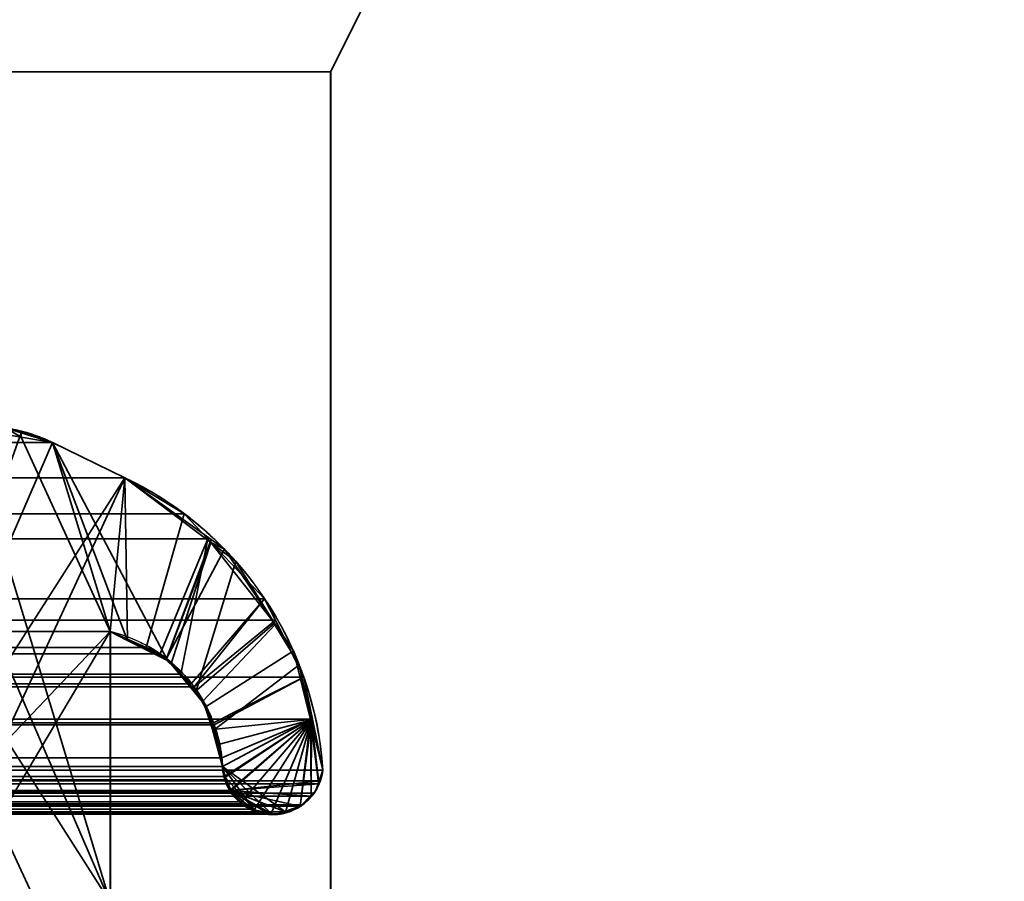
# Model space of a CAD drawing. Header units: millimetres. Extents: x -490 to 6690, y -115 to 152.
# Tile 958 of 1056: x 4961.2 to 4966.9, y 8.31 to 13.3. Entities that reach past the tile are written whole.
import ezdxf

# ---------------------------------------------------------------- set-up
doc = ezdxf.new("R2010")
doc.units = ezdxf.units.MM
doc.layers.add('152', color=253, linetype='Continuous')

# ---------------------------------------------------------------- blocks, each defined once
blk = doc.blocks.new('UG_SURFACE_004')
at = {"layer": '152', "color": 252, "linetype": 'Continuous', "lineweight": 35}
for points in [[(5144.0001, -6.2, 2202.5001), (5144.0001, 133.2, 2202.5001), (3855.9999, 133.2, 2202.5001), (3855.9999, -6.2, 2202.5001)], [(4006, -6.2, 2052.5), (4006, 133.2, 2052.5), (4994, 133.2, 2052.5), (4994, -6.2, 2052.5)]]:
    blk.add_3dface(points, dxfattribs=at)
blk = doc.blocks.new('UG_SURFACE_277')
at = {"layer": '152', "color": 254, "linetype": 'Continuous', "lineweight": 35}
for points in [[(4979.25, -10, 2032.7499), (4979.25, 136.75, 2032.7499), (4020.75, 136.75, 2032.7499), (4020.75, -10, 2032.7499)], [(4962.9998, 13, 2016.5), (4959.0001, 13, 2012.5), (4955.2498, 131.75, 2008.75), (4967, 21, 2020.4999)], [(4971.4999, 21, 2025.0001), (4971.4999, -8, 2025.0001), (4028.5001, -8, 2025.0001), (4028.5001, 21, 2025.0001)], [(4967, 5, 2020.4999), (4967, 21, 2020.4999), (4033, 21, 2020.4999), (4033, 5, 2020.4999)], [(4967, 21, 2020.4999), (4967, 5, 2020.4999), (4962.9998, 5, 2016.5), (4962.9998, 13, 2016.5)], [(4962.9998, 13, 2016.5), (4962.9998, 5, 2016.5), (4037.0002, 5, 2016.5), (4037.0002, 13, 2016.5)], [(4962.9998, 13, 2016.5), (4037.0002, 13, 2016.5), (4040.9999, 13, 2012.5), (4959.0001, 13, 2012.5)]]:
    blk.add_3dface(points, dxfattribs=at)
blk = doc.blocks.new('UG_SURFACE_280')
at = {"layer": '152', "color": 254, "linetype": 'Continuous', "lineweight": 35}
for points in [[(4955.2979, 132.0496, 2008.7976), (4955.2498, 131.75, 2008.75), (4955.2498, 5, 2008.75), (4967, 106, 2020.4999)], [(4955.2498, 131.75, -7.5), (4967, 21, -7.5), (4962.9998, 13, -7.5), (4959.0001, 13, -7.5)], [(4959.0001, 13, 2012.5), (4967, 106, 2020.4999), (4955.2498, 5, 2008.75)], [(4967, 106, 2020.4999), (4959.0001, 13, 2012.5), (4962.9998, 13, 2016.5), (4967, 21, 2020.4999)], [(4967, 21, -7.5), (4967, 5, -7.5), (4962.9998, 5, -7.5), (4962.9998, 13, -7.5)], [(4962.9998, 13, 2016.5), (4962.9998, 5, 2016.5), (4967, 5, 2020.4999), (4967, 21, 2020.4999)], [(4962.9998, 13, 2016.5), (4959.0001, 13, 2012.5), (4959.0001, 13, -7.5), (4962.9998, 13, -7.5)], [(4962.9998, 13, -7.5), (4962.9998, 5, -7.5), (4962.9998, 5, 2016.5), (4962.9998, 13, 2016.5)]]:
    blk.add_3dface(points, dxfattribs=at)
blk = doc.blocks.new('UG_SURFACE_303')
at = {"layer": '152', "color": 14, "linetype": 'Continuous', "lineweight": 35}
for points in [[(4971.3001, -10, 2024.8001), (4971.3001, 19, 2024.8001), (4028.6999, 19, 2024.8001), (4028.6999, -10, 2024.8001)], [(4967.2499, 16.25, 2020.75), (4967.2499, -22, 2020.75), (4032.7501, -22, 2020.75), (4032.7501, 16.25, 2020.75)]]:
    blk.add_3dface(points, dxfattribs=at)
blk = doc.blocks.new('UG_SURFACE_304')
at = {"layer": '152', "color": 7, "linetype": 'Continuous', "lineweight": 35}
for points in [[(4032.7501, 16, 2020.75), (4032.7501, -22, 2020.75), (4967.2499, -22, 2020.75), (4967.2499, 16, 2020.75)], [(4967, 16, 2020.4999), (4967, -22, 2020.4999), (4033, -22, 2020.4999), (4033, 16, 2020.4999)]]:
    blk.add_3dface(points, dxfattribs=at)
blk = doc.blocks.new('UG_SURFACE_310')
at = {"layer": '152', "color": 253, "linetype": 'Continuous', "lineweight": 35}
for points in [[(4038.6119, 10.853, 2014.888), (4961.3881, 10.853, 2014.888), (4961.1888, 10.9236, 2014.6887)], [(4960.2351, 8.1895, 2013.7351), (4961.1201, 10.9237, 2014.6201), (4961.1888, 10.9236, 2014.6887), (4961.3881, 10.853, 2014.888)], [(4038.6119, 10.853, 2014.888), (4038.1927, 10.6485, 2015.3072), (4961.8073, 10.6485, 2015.3072), (4961.3881, 10.853, 2014.888)], [(4961.3881, 10.853, 2014.888), (4961.8073, 10.6485, 2015.3072), (4960.2351, 8.1895, 2013.7351)], [(4962.1515, 10.44, 2015.6517), (4961.8073, 10.6485, 2015.3072), (4038.1927, 10.6485, 2015.3072), (4037.8485, 10.44, 2015.6517)], [(4960.2351, 7.26, 2013.7351), (4961.8073, 10.6485, 2015.3072), (4961.7229, 9.7575, 2015.223)], [(4961.8073, 10.6485, 2015.3072), (4960.2351, 7.26, 2013.7351), (4960.2351, 8.1895, 2013.7351)], [(4961.9317, 9.6647, 2015.4314), (4961.7229, 9.7575, 2015.223), (4961.8073, 10.6485, 2015.3072), (4962.1515, 10.44, 2015.6517)], [(4037.7111, 10.2949, 2015.789), (4962.2889, 10.2949, 2015.789), (4962.1515, 10.44, 2015.6517)], [(4037.8485, 10.44, 2015.6517), (4037.7111, 10.2949, 2015.789), (4962.1515, 10.44, 2015.6517)], [(4962.1515, 10.44, 2015.6517), (4962.2889, 10.2949, 2015.789), (4962.0109, 9.6295, 2015.5108), (4961.9317, 9.6647, 2015.4314)], [(4962.6174, 9.9482, 2016.1176), (4962.2889, 10.2949, 2015.789), (4037.7111, 10.2949, 2015.789), (4037.3826, 9.9482, 2016.1176)], [(4962.1315, 9.512, 2015.6317), (4962.0109, 9.6295, 2015.5108), (4962.2889, 10.2949, 2015.789)], [(4962.1911, 9.4542, 2015.6913), (4962.1315, 9.512, 2015.6317), (4962.2889, 10.2949, 2015.789), (4962.6174, 9.9482, 2016.1176)], [(4037.3826, 9.9482, 2016.1176), (4037.3206, 9.8245, 2016.1793), (4962.6794, 9.8245, 2016.1793)], [(4037.3826, 9.9482, 2016.1176), (4962.6794, 9.8245, 2016.1793), (4962.6174, 9.9482, 2016.1176)], [(4962.6174, 9.9482, 2016.1176), (4962.2092, 9.4368, 2015.7092), (4962.1911, 9.4542, 2015.6913)], [(4962.2092, 9.4368, 2015.7092), (4962.6174, 9.9482, 2016.1176), (4962.6794, 9.8245, 2016.1793)], [(4962.8448, 9.4937, 2016.3448), (4962.6794, 9.8245, 2016.1793), (4037.3206, 9.8245, 2016.1793), (4037.1552, 9.4937, 2016.3448)], [(4962.6794, 9.8245, 2016.1793), (4962.8448, 9.4937, 2016.3448), (4962.3208, 9.2299, 2015.821), (4962.2092, 9.4368, 2015.7092)], [(4038.2771, 9.7575, 2015.223), (4961.7229, 9.7575, 2015.223), (4961.9317, 9.6647, 2015.4314), (4038.0683, 9.6647, 2015.4314)], [(4038.2771, 9.7575, 2015.223), (4038.2771, 8.1895, 2015.223), (4961.7229, 8.1895, 2015.223), (4961.7229, 9.7575, 2015.223)], [(4960.2351, 7.26, 2013.7351), (4961.7229, 9.7575, 2015.223), (4961.7229, 8.1895, 2015.223)], [(4037.9891, 9.6295, 2015.5108), (4038.0683, 9.6647, 2015.4314), (4961.9317, 9.6647, 2015.4314), (4962.0109, 9.6295, 2015.5108)], [(4962.0109, 9.6295, 2015.5108), (4037.8685, 9.512, 2015.6317), (4037.9891, 9.6295, 2015.5108)], [(4962.0109, 9.6295, 2015.5108), (4962.1315, 9.512, 2015.6317), (4037.8685, 9.512, 2015.6317)], [(4037.1056, 9.2512, 2016.3944), (4962.8944, 9.2512, 2016.3944), (4962.8448, 9.4937, 2016.3448)], [(4037.1552, 9.4937, 2016.3448), (4037.1056, 9.2512, 2016.3944), (4962.8448, 9.4937, 2016.3448)], [(4037.8685, 9.512, 2015.6317), (4962.1315, 9.512, 2015.6317), (4962.1911, 9.4542, 2015.6913), (4037.8089, 9.4542, 2015.6913)], [(4962.3241, 9.217, 2015.8241), (4962.3208, 9.2299, 2015.821), (4962.8448, 9.4937, 2016.3448)], [(4962.8448, 9.4937, 2016.3448), (4962.8944, 9.2512, 2016.3944), (4962.369, 9.0261, 2015.8691), (4962.3241, 9.217, 2015.8241)], [(4037.6759, 9.217, 2015.8241), (4962.2092, 9.4368, 2015.7092), (4962.3208, 9.2299, 2015.821)], [(4962.2092, 9.4368, 2015.7092), (4037.6759, 9.217, 2015.8241), (4037.6792, 9.2299, 2015.821)], [(4037.6792, 9.2299, 2015.821), (4037.7908, 9.4368, 2015.7092), (4962.2092, 9.4368, 2015.7092)], [(4037.7908, 9.4368, 2015.7092), (4037.8089, 9.4542, 2015.6913), (4962.1911, 9.4542, 2015.6913), (4962.2092, 9.4368, 2015.7092)], [(4037.0455, 8.9555, 2016.4545), (4962.9545, 8.9555, 2016.4545), (4962.8944, 9.2512, 2016.3944), (4037.1056, 9.2512, 2016.3944)], [(4962.3837, 8.9176, 2015.8837), (4962.3733, 8.9755, 2015.8732), (4962.369, 9.0261, 2015.8691), (4962.8944, 9.2512, 2016.3944)], [(4962.8944, 9.2512, 2016.3944), (4962.4162, 8.8372, 2015.9163), (4962.3876, 8.8981, 2015.8873), (4962.3837, 8.9176, 2015.8837)], [(4962.4162, 8.8372, 2015.9163), (4962.8944, 9.2512, 2016.3944), (4962.9545, 8.9555, 2016.4545), (4962.9402, 8.8931, 2016.4402)], [(4037.631, 9.0263, 2015.8691), (4037.6759, 9.217, 2015.8241), (4962.3241, 9.217, 2015.8241), (4962.369, 9.0261, 2015.8691)], [(4962.3208, 9.2299, 2015.821), (4962.3241, 9.217, 2015.8241), (4037.6759, 9.217, 2015.8241)], [(4962.3733, 8.9755, 2015.8732), (4037.6267, 8.9755, 2015.8732), (4037.631, 9.0263, 2015.8691)], [(4962.369, 9.0261, 2015.8691), (4962.3733, 8.9755, 2015.8732), (4037.631, 9.0263, 2015.8691)], [(4962.3733, 8.9755, 2015.8732), (4962.3837, 8.9176, 2015.8837), (4037.6163, 8.9176, 2015.8837), (4037.6267, 8.9755, 2015.8732)], [(4962.9545, 8.9555, 2016.4545), (4037.0455, 8.9555, 2016.4545), (4037.0598, 8.8931, 2016.4402)], [(4962.9402, 8.8931, 2016.4402), (4962.9545, 8.9555, 2016.4545), (4037.0598, 8.8931, 2016.4402)], [(4037.6124, 8.8981, 2015.8873), (4962.3837, 8.9176, 2015.8837), (4962.3876, 8.8981, 2015.8873)], [(4037.6124, 8.8981, 2015.8873), (4037.6163, 8.9176, 2015.8837), (4962.3837, 8.9176, 2015.8837)], [(4037.0598, 8.8931, 2016.4402), (4037.0688, 8.8752, 2016.4311), (4962.9312, 8.8752, 2016.4311), (4962.9402, 8.8931, 2016.4402)], [(4962.9312, 8.8752, 2016.4311), (4037.0688, 8.8752, 2016.4311), (4037.0965, 8.8214, 2016.4034)], [(4962.9035, 8.8214, 2016.4034), (4962.9312, 8.8752, 2016.4311), (4037.0965, 8.8214, 2016.4034)], [(4962.3876, 8.8981, 2015.8873), (4037.5838, 8.8372, 2015.9163), (4037.6124, 8.8981, 2015.8873)], [(4962.3876, 8.8981, 2015.8873), (4962.4162, 8.8372, 2015.9163), (4037.5838, 8.8372, 2015.9163)], [(4962.9402, 8.8931, 2016.4402), (4962.9312, 8.8752, 2016.4311), (4962.4162, 8.8372, 2015.9163)], [(4962.4162, 8.8372, 2015.9163), (4962.9312, 8.8752, 2016.4311), (4962.9035, 8.8214, 2016.4034), (4962.8863, 8.8038, 2016.3863)], [(4037.0965, 8.8214, 2016.4034), (4037.1137, 8.8038, 2016.3863), (4962.8863, 8.8038, 2016.3863), (4962.9035, 8.8214, 2016.4034)], [(4962.8386, 8.755, 2016.3386), (4037.1137, 8.8038, 2016.3863), (4037.1614, 8.755, 2016.3386)], [(4962.8386, 8.755, 2016.3386), (4962.8863, 8.8038, 2016.3863), (4037.1137, 8.8038, 2016.3863)], [(4962.4186, 8.8321, 2015.9187), (4037.5257, 8.7708, 2015.974), (4037.5814, 8.8321, 2015.9187)], [(4962.4186, 8.8321, 2015.9187), (4962.4743, 8.7708, 2015.974), (4037.5257, 8.7708, 2015.974)], [(4037.5814, 8.8321, 2015.9187), (4962.4162, 8.8372, 2015.9163), (4962.4186, 8.8321, 2015.9187)], [(4037.5814, 8.8321, 2015.9187), (4037.5838, 8.8372, 2015.9163), (4962.4162, 8.8372, 2015.9163)], [(4962.4162, 8.8372, 2015.9163), (4962.6369, 8.7044, 2016.1369), (4962.5907, 8.707, 2016.0904), (4962.5468, 8.7289, 2016.0468)], [(4962.4162, 8.8372, 2015.9163), (4962.6555, 8.7034, 2016.1555), (4962.6369, 8.7044, 2016.1369)], [(4962.4162, 8.8372, 2015.9163), (4962.738, 8.7133, 2016.238), (4962.707, 8.7005, 2016.207), (4962.6555, 8.7034, 2016.1555)], [(4962.4162, 8.8372, 2015.9163), (4962.8863, 8.8038, 2016.3863), (4962.8386, 8.755, 2016.3386), (4962.8191, 8.747, 2016.3193)], [(4962.8191, 8.747, 2016.3193), (4962.738, 8.7133, 2016.238), (4962.4162, 8.8372, 2015.9163)], [(4962.4743, 8.7708, 2015.974), (4962.4186, 8.8321, 2015.9187), (4962.4162, 8.8372, 2015.9163), (4962.5468, 8.7289, 2016.0468)], [(4037.1614, 8.755, 2016.3386), (4037.1809, 8.747, 2016.3193), (4962.8191, 8.747, 2016.3193), (4962.8386, 8.755, 2016.3386)], [(4037.262, 8.7133, 2016.238), (4962.738, 8.7133, 2016.238), (4962.8191, 8.747, 2016.3193), (4037.1809, 8.747, 2016.3193)], [(4962.4834, 8.7605, 2015.9833), (4037.4532, 8.7289, 2016.0468), (4037.5166, 8.7605, 2015.9833)], [(4962.4834, 8.7605, 2015.9833), (4962.5468, 8.7289, 2016.0468), (4037.4532, 8.7289, 2016.0468)], [(4037.5166, 8.7605, 2015.9833), (4962.4743, 8.7708, 2015.974), (4962.4834, 8.7605, 2015.9833)], [(4037.5166, 8.7605, 2015.9833), (4037.5257, 8.7708, 2015.974), (4962.4743, 8.7708, 2015.974)], [(4962.5468, 8.7289, 2016.0468), (4962.4834, 8.7605, 2015.9833), (4962.4743, 8.7708, 2015.974)], [(4962.707, 8.7005, 2016.207), (4037.262, 8.7133, 2016.238), (4037.293, 8.7005, 2016.207)], [(4962.707, 8.7005, 2016.207), (4962.738, 8.7133, 2016.238), (4037.262, 8.7133, 2016.238)], [(4037.293, 8.7005, 2016.207), (4037.3445, 8.7034, 2016.1555), (4962.6555, 8.7034, 2016.1555), (4962.707, 8.7005, 2016.207)], [(4037.3631, 8.7044, 2016.1369), (4962.6369, 8.7044, 2016.1369), (4962.6555, 8.7034, 2016.1555), (4037.3445, 8.7034, 2016.1555)], [(4962.5907, 8.707, 2016.0904), (4037.3631, 8.7044, 2016.1369), (4037.4093, 8.707, 2016.0904)], [(4962.5907, 8.707, 2016.0904), (4962.6369, 8.7044, 2016.1369), (4037.3631, 8.7044, 2016.1369)], [(4037.4093, 8.707, 2016.0904), (4962.5468, 8.7289, 2016.0468), (4962.5907, 8.707, 2016.0904)], [(4037.4093, 8.707, 2016.0904), (4037.4532, 8.7289, 2016.0468), (4962.5468, 8.7289, 2016.0468)]]:
    blk.add_3dface(points, dxfattribs=at)
blk = doc.blocks.new('UG_SURFACE_311')
at = {"layer": '152', "color": 253, "linetype": 'Continuous', "lineweight": 35}
for points in [[(4961.1197, 10.9368, -7.5), (4961.2069, 10.9096, -7.5), (4960.2351, 8.1895, -7.5)], [(4961.2069, 10.9096, -7.5), (4961.3881, 10.853, -7.5), (4961.7229, 9.7575, -7.5), (4960.2351, 8.1895, -7.5)], [(4961.7229, 8.1895, 2015.223), (4960.8879, 10.9407, 2014.3881), (4960.8798, 10.9421, 2014.38), (4960.5708, 10.853, 2014.0705)], [(4960.8879, 10.9407, 2014.3881), (4961.2069, 10.8848, 2014.7069), (4961.1197, 10.9368, -7.5)], [(4961.7229, 8.1895, 2015.223), (4961.7229, 9.7575, 2015.223), (4961.2069, 10.8848, 2014.7069), (4960.8879, 10.9407, 2014.3881)], [(4961.2069, 10.8848, 2014.7069), (4961.2069, 10.9096, -7.5), (4961.1197, 10.9368, -7.5)], [(4961.3881, 10.853, -7.5), (4961.2069, 10.9096, -7.5), (4961.2069, 10.8848, 2014.7069)], [(4960.5708, 10.853, 2014.0705), (4960.1517, 10.6485, 2013.6516), (4961.7229, 8.1895, 2015.223)], [(4961.2069, 10.8848, 2014.7069), (4961.3881, 10.853, 2014.888), (4961.3881, 10.853, -7.5)], [(4961.3881, 10.853, 2014.888), (4961.2069, 10.8848, 2014.7069), (4961.7229, 9.7575, 2015.223)], [(4961.3881, 10.853, 2014.888), (4961.8073, 10.6485, 2015.3072), (4961.8073, 10.6485, -7.5), (4961.3881, 10.853, -7.5)], [(4961.3881, 10.853, -7.5), (4962.0481, 9.6019, -7.5), (4961.8206, 9.7107, -7.5)], [(4962.0481, 9.6019, -7.5), (4961.3881, 10.853, -7.5), (4961.8073, 10.6485, -7.5), (4962.3075, 10.2904, -7.5)], [(4961.8206, 9.7107, -7.5), (4961.7229, 9.7575, -7.5), (4961.3881, 10.853, -7.5)], [(4961.7229, 9.7575, 2015.223), (4961.823, 9.7069, 2015.3232), (4961.8073, 10.6485, 2015.3072), (4961.3881, 10.853, 2014.888)], [(4961.7229, 7.26, 2015.223), (4960.1517, 10.6485, 2013.6516), (4960.2351, 9.7575, 2013.7351)], [(4960.1517, 10.6485, 2013.6516), (4961.7229, 7.26, 2015.223), (4961.7229, 8.1895, 2015.223)], [(4962.3075, 10.2904, -7.5), (4961.8073, 10.6485, -7.5), (4961.8073, 10.6485, 2015.3072)], [(4961.8073, 10.6485, 2015.3072), (4962.3051, 10.2738, 2015.805), (4962.3075, 10.2904, -7.5)], [(4961.823, 9.7069, 2015.3232), (4962.0461, 9.5941, 2015.5461), (4962.3051, 10.2738, 2015.805), (4961.8073, 10.6485, 2015.3072)], [(4962.0461, 9.5941, 2015.5461), (4962.0771, 9.5783, 2015.5773), (4962.3051, 10.2738, 2015.805)], [(4962.3075, 10.2904, -7.5), (4962.3852, 10.2346, -7.5), (4962.0485, 9.6016, -7.5), (4962.0481, 9.6019, -7.5)], [(4962.4505, 10.1642, 2015.9507), (4962.3051, 10.2738, 2015.805), (4962.0771, 9.5783, 2015.5773), (4962.2178, 9.4093, 2015.7177)], [(4962.3852, 10.2346, -7.5), (4962.3075, 10.2904, -7.5), (4962.3051, 10.2738, 2015.805)], [(4962.6751, 9.8068, -7.5), (4962.3852, 10.2346, -7.5), (4962.3051, 10.2738, 2015.805)], [(4962.3051, 10.2738, 2015.805), (4962.4505, 10.1642, 2015.9507), (4962.6751, 9.8068, -7.5)], [(4962.2102, 9.4072, -7.5), (4962.0485, 9.6016, -7.5), (4962.3852, 10.2346, -7.5), (4962.6751, 9.8068, -7.5)], [(4962.2178, 9.4093, 2015.7177), (4962.2617, 9.3564, 2015.7616), (4962.676, 9.7965, 2016.1762), (4962.4505, 10.1642, 2015.9507)], [(4962.4505, 10.1642, 2015.9507), (4962.676, 9.7965, 2016.1762), (4962.6751, 9.8068, -7.5)], [(4960.2351, 7.26, -7.5), (4961.7229, 9.7575, -7.5), (4961.7229, 8.1895, -7.5)], [(4961.7229, 9.7575, -7.5), (4960.2351, 7.26, -7.5), (4960.2351, 8.1895, -7.5)], [(4961.7229, 7.26, 2015.223), (4960.2351, 9.7575, 2013.7351), (4960.2351, 8.1895, 2013.7351)], [(4961.7229, 9.7575, 2015.223), (4961.7229, 8.1895, 2015.223), (4961.7229, 8.1895, -7.5), (4961.7229, 9.7575, -7.5)], [(4961.8206, 9.7107, -7.5), (4961.823, 9.7069, 2015.3232), (4961.7229, 9.7575, 2015.223)], [(4961.7229, 9.7575, 2015.223), (4961.7229, 9.7575, -7.5), (4961.8206, 9.7107, -7.5)], [(4962.6751, 9.8068, -7.5), (4962.7843, 9.6459, -7.5), (4962.2793, 9.324, -7.5), (4962.2102, 9.4072, -7.5)], [(4962.8181, 9.5648, 2016.3183), (4962.676, 9.7965, 2016.1762), (4962.2617, 9.3564, 2015.7616), (4962.3251, 9.1894, 2015.825)], [(4962.7843, 9.6459, -7.5), (4962.6751, 9.8068, -7.5), (4962.676, 9.7965, 2016.1762)], [(4962.676, 9.7965, 2016.1762), (4962.8181, 9.5648, 2016.3183), (4962.7843, 9.6459, -7.5)], [(4961.823, 9.7069, 2015.3232), (4961.8206, 9.7107, -7.5), (4962.0481, 9.6019, -7.5)], [(4962.0481, 9.6019, -7.5), (4962.0461, 9.5941, 2015.5461), (4961.823, 9.7069, 2015.3232)], [(4962.3151, 9.1906, -7.5), (4962.2793, 9.324, -7.5), (4962.7843, 9.6459, -7.5), (4962.8825, 9.2485, -7.5)], [(4962.8825, 9.2485, -7.5), (4962.7843, 9.6459, -7.5), (4962.8181, 9.5648, 2016.3183)], [(4962.0461, 9.5941, 2015.5461), (4962.0481, 9.6019, -7.5), (4962.0485, 9.6016, -7.5)], [(4962.0485, 9.6016, -7.5), (4962.0771, 9.5783, 2015.5773), (4962.0461, 9.5941, 2015.5461)], [(4962.0485, 9.6016, -7.5), (4962.2178, 9.4093, 2015.7177), (4962.0771, 9.5783, 2015.5773)], [(4962.0485, 9.6016, -7.5), (4962.2102, 9.4072, -7.5), (4962.2178, 9.4093, 2015.7177)], [(4962.3251, 9.1894, 2015.825), (4962.3566, 9.1064, 2015.8565), (4962.8897, 9.2458, 2016.3896), (4962.8181, 9.5648, 2016.3183)], [(4962.8181, 9.5648, 2016.3183), (4962.8897, 9.2458, 2016.3896), (4962.8825, 9.2485, -7.5)], [(4962.2617, 9.3564, 2015.7616), (4962.2178, 9.4093, 2015.7177), (4962.2102, 9.4072, -7.5), (4962.2793, 9.324, -7.5)], [(4962.3151, 9.1906, -7.5), (4962.3251, 9.1894, 2015.825), (4962.2617, 9.3564, 2015.7616)], [(4962.2617, 9.3564, 2015.7616), (4962.2793, 9.324, -7.5), (4962.3151, 9.1906, -7.5)], [(4962.8825, 9.2485, -7.5), (4962.3733, 8.9755, -7.5), (4962.3151, 9.1906, -7.5)], [(4962.8897, 9.2458, 2016.3896), (4962.3566, 9.1064, 2015.8565), (4962.3733, 8.9755, 2015.8732), (4962.3866, 8.9116, 2015.8863)], [(4962.3733, 8.9755, -7.5), (4962.8825, 9.2485, -7.5), (4962.8234, 8.7462, -7.5), (4962.7404, 8.712, -7.5)], [(4962.8897, 9.2458, 2016.3896), (4962.3866, 8.9116, 2015.8863), (4962.3919, 8.8857, 2015.8918), (4962.4219, 8.8343, 2015.9216)], [(4962.4219, 8.8343, 2015.9216), (4962.44, 8.8031, 2015.94), (4962.481, 8.7699, 2015.981), (4962.8897, 9.2458, 2016.3896)], [(4962.8897, 9.2458, 2016.3896), (4962.481, 8.7699, 2015.981), (4962.5297, 8.7305, 2016.0298), (4962.5568, 8.7248, 2016.057)], [(4962.8897, 9.2458, 2016.3896), (4962.5568, 8.7248, 2016.057), (4962.6551, 8.7041, 2016.1552)], [(4962.6551, 8.7041, 2016.1552), (4962.6842, 8.6981, 2016.1841), (4962.7404, 8.717, 2016.2406), (4962.8897, 9.2458, 2016.3896)], [(4962.7404, 8.717, 2016.2406), (4962.8239, 8.7448, 2016.324), (4962.8897, 9.2458, 2016.3896)], [(4962.8863, 8.8087, -7.5), (4962.8305, 8.7491, -7.5), (4962.8234, 8.7462, -7.5), (4962.8825, 9.2485, -7.5)], [(4962.8897, 9.2458, 2016.3896), (4962.8239, 8.7448, 2016.324), (4962.8239, 8.7448, 2016.324), (4962.8878, 8.8106, 2016.3877)], [(4962.9545, 8.9555, -7.5), (4962.8825, 9.2485, -7.5), (4962.8897, 9.2458, 2016.3896)], [(4962.8825, 9.2485, -7.5), (4962.9297, 8.8821, -7.5), (4962.9149, 8.8389, -7.5), (4962.8863, 8.8087, -7.5)], [(4962.8825, 9.2485, -7.5), (4962.9545, 8.9555, -7.5), (4962.9297, 8.8821, -7.5)], [(4962.8878, 8.8106, 2016.3877), (4962.9145, 8.838, 2016.4142), (4962.9321, 8.8826, 2016.4323), (4962.8897, 9.2458, 2016.3896)], [(4962.8897, 9.2458, 2016.3896), (4962.9545, 8.9555, 2016.4545), (4962.9545, 8.9555, -7.5)], [(4962.9321, 8.8826, 2016.4323), (4962.9493, 8.9241, 2016.4492), (4962.9545, 8.9555, 2016.4545), (4962.8897, 9.2458, 2016.3896)], [(4962.3251, 9.1894, 2015.825), (4962.3151, 9.1906, -7.5), (4962.3733, 8.9755, -7.5)], [(4962.3733, 8.9755, -7.5), (4962.3566, 9.1064, 2015.8565), (4962.3251, 9.1894, 2015.825)], [(4962.3733, 8.9755, -7.5), (4962.3733, 8.9755, 2015.8732), (4962.3566, 9.1064, 2015.8565)], [(4962.3899, 8.9121, -7.5), (4962.3866, 8.9116, 2015.8863), (4962.3733, 8.9755, 2015.8732)], [(4962.3733, 8.9755, 2015.8732), (4962.3733, 8.9755, -7.5), (4962.3899, 8.9121, -7.5)], [(4962.3733, 8.9755, -7.5), (4962.7404, 8.712, -7.5), (4962.7166, 8.7021, -7.5), (4962.6551, 8.7042, -7.5)], [(4962.6551, 8.7042, -7.5), (4962.5931, 8.7063, -7.5), (4962.5587, 8.7234, -7.5), (4962.3733, 8.9755, -7.5)], [(4962.3899, 8.9121, -7.5), (4962.3733, 8.9755, -7.5), (4962.5587, 8.7234, -7.5)], [(4962.3919, 8.8857, 2015.8918), (4962.3866, 8.9116, 2015.8863), (4962.3899, 8.9121, -7.5)], [(4962.3919, 8.8857, 2015.8918), (4962.3899, 8.9121, -7.5), (4962.4047, 8.8564, -7.5)], [(4962.4796, 8.765, -7.5), (4962.4228, 8.8344, -7.5), (4962.3899, 8.9121, -7.5), (4962.5587, 8.7234, -7.5)], [(4962.4228, 8.8344, -7.5), (4962.4047, 8.8564, -7.5), (4962.3899, 8.9121, -7.5)], [(4962.9321, 8.8826, 2016.4323), (4962.9297, 8.8821, -7.5), (4962.9545, 8.9555, -7.5)], [(4962.9545, 8.9555, -7.5), (4962.9493, 8.9241, 2016.4492), (4962.9321, 8.8826, 2016.4323)], [(4962.9545, 8.9555, -7.5), (4962.9545, 8.9555, 2016.4545), (4962.9493, 8.9241, 2016.4492)], [(4962.4047, 8.8564, -7.5), (4962.4219, 8.8343, 2015.9216), (4962.3919, 8.8857, 2015.8918)], [(4962.4047, 8.8564, -7.5), (4962.4228, 8.8344, -7.5), (4962.4219, 8.8343, 2015.9216)], [(4962.9297, 8.8821, -7.5), (4962.9321, 8.8826, 2016.4323), (4962.9145, 8.838, 2016.4142)], [(4962.9145, 8.838, 2016.4142), (4962.9149, 8.8389, -7.5), (4962.9297, 8.8821, -7.5)], [(4962.44, 8.8031, 2015.94), (4962.4219, 8.8343, 2015.9216), (4962.4228, 8.8344, -7.5)], [(4962.44, 8.8031, 2015.94), (4962.4228, 8.8344, -7.5), (4962.4796, 8.765, -7.5)], [(4962.4796, 8.765, -7.5), (4962.481, 8.7699, 2015.981), (4962.44, 8.8031, 2015.94)], [(4962.8863, 8.8087, -7.5), (4962.8878, 8.8106, 2016.3877), (4962.8239, 8.7448, 2016.324)], [(4962.8239, 8.7448, 2016.324), (4962.8305, 8.7491, -7.5), (4962.8863, 8.8087, -7.5)], [(4962.8878, 8.8106, 2016.3877), (4962.8863, 8.8087, -7.5), (4962.9149, 8.8389, -7.5)], [(4962.9149, 8.8389, -7.5), (4962.9145, 8.838, 2016.4142), (4962.8878, 8.8106, 2016.3877)], [(4962.5297, 8.7305, 2016.0298), (4962.481, 8.7699, 2015.981), (4962.4796, 8.765, -7.5)], [(4962.5297, 8.7305, 2016.0298), (4962.4796, 8.765, -7.5), (4962.4829, 8.761, -7.5)], [(4962.5587, 8.7234, -7.5), (4962.4829, 8.761, -7.5), (4962.4796, 8.765, -7.5)], [(4962.4829, 8.761, -7.5), (4962.5568, 8.7248, 2016.057), (4962.5297, 8.7305, 2016.0298)], [(4962.4829, 8.761, -7.5), (4962.5587, 8.7234, -7.5), (4962.5568, 8.7248, 2016.057)], [(4962.8234, 8.7462, -7.5), (4962.8239, 8.7448, 2016.324), (4962.7404, 8.717, 2016.2406)], [(4962.7404, 8.717, 2016.2406), (4962.7404, 8.712, -7.5), (4962.8234, 8.7462, -7.5)], [(4962.8239, 8.7448, 2016.324), (4962.8239, 8.7448, 2016.324), (4962.8234, 8.7462, -7.5), (4962.8305, 8.7491, -7.5)], [(4962.6551, 8.7042, -7.5), (4962.6551, 8.7041, 2016.1552), (4962.5568, 8.7248, 2016.057)], [(4962.5568, 8.7248, 2016.057), (4962.5587, 8.7234, -7.5), (4962.5931, 8.7063, -7.5)], [(4962.5568, 8.7248, 2016.057), (4962.5931, 8.7063, -7.5), (4962.6551, 8.7042, -7.5)], [(4962.6551, 8.7041, 2016.1552), (4962.6551, 8.7042, -7.5), (4962.7166, 8.7021, -7.5)], [(4962.7166, 8.7021, -7.5), (4962.6842, 8.6981, 2016.1841), (4962.6551, 8.7041, 2016.1552)], [(4962.7166, 8.7021, -7.5), (4962.7404, 8.717, 2016.2406), (4962.6842, 8.6981, 2016.1841)], [(4962.7166, 8.7021, -7.5), (4962.7404, 8.712, -7.5), (4962.7404, 8.717, 2016.2406)]]:
    blk.add_3dface(points, dxfattribs=at)

msp = doc.modelspace()

# ---------------------------------------------------------------- linework, layer by layer
at = {"layer": '152', "linetype": 'Continuous', "lineweight": -3}
for p, q in [((4963, 13, 2016.5), (4037, 13, 2016.5)), ((4959, 13, 2012.5), (4963, 13, 2016.5)), ((4959, 13, -7.5), (4963, 13, -7.5)), ((4963, 13, 2016.5), (4959, 13, 2012.5)), ((4963, 13, -7.5), (4963, 13, 2016.5)), ((4963, 5, 2016.5), (4963, 13, 2016.5)), ((4963, 13, 2016.5), (4963, 5, 2016.5)), ((4963, 13, -7.5), (4963, 5, -7.5)), ((4961.3881, 10.853, 2014.8881), (4038.6119, 10.853, 2014.8881)), ((4961.3881, 10.853, 2014.8881), (4961.8071, 10.6485, 2015.3071)), ((4961.3881, 10.853, -7.5), (4961.3881, 10.853, 2014.8881)), ((4961.3881, 10.853, -7.5), (4961.8071, 10.6485, -7.5)), ((4961.3881, 10.853, 2014.8881), (4961.8071, 10.6485, 2015.3071)), ((4961.8071, 10.6485, 2015.3071), (4038.1929, 10.6485, 2015.3071)), ((4961.8071, 10.6485, -7.5), (4961.8071, 10.6485, 2015.3071)), ((4961.7231, 9.7575, 2015.2231), (4038.2769, 9.7575, 2015.2231)), ((4961.7231, 9.7575, -7.5), (4961.7231, 8.1895, -7.5)), ((4961.7231, 9.7575, 2015.2231), (4961.7231, 8.1895, 2015.2231)), ((4961.7231, 9.7575, -7.5), (4961.7231, 9.7575, 2015.2231)), ((4961.7231, 8.1895, 2015.2231), (4961.7231, 9.7575, 2015.2231)), ((4037.6269, 8.9755, 2015.8731), (4962.3731, 8.9755, 2015.8731)), ((4962.3731, 8.9755, 2015.8731), (4962.3731, 8.9755, -7.5)), ((4962.9546, 8.9555, 2016.4546), (4037.0454, 8.9555, 2016.4546)), ((4962.9546, 8.9555, -7.5), (4962.9546, 8.9555, 2016.4546))]:
    msp.add_line(p, q, dxfattribs=at)
at = {"layer": '152', "linetype": 'Continuous', "lineweight": -3, "extrusion": (0, 0, -1)}
for centre, radius, start, end in [((-4960.9793, 10.0155, 7.5), 0.9319, 63.9845, 116.0155), ((-4960.9388, 8.8246, 7.5), 2.02, 115.4575, 176.2844), ((-4962.6646, 8.9893, 7.5), 0.2919, 186.6583, 357.2814)]:
    msp.add_arc(centre, radius, start, end, dxfattribs=at)
at = {"layer": '152', "linetype": 'Continuous', "lineweight": -3}
msp.add_arc((4961.5295, 8.9354, -7.5), 0.8445, 2.7186, 76.7482, dxfattribs=at)
for points, knots in [([(4961.3881, 10.853, 2014.8881), (4961.3233, 10.8846, 2014.8233), (4961.2564, 10.908, 2014.7564), (4961.0523, 10.955, 2014.5523), (4960.9106, 10.9554, 2014.4106), (4960.7051, 10.909, 2014.2051), (4960.6367, 10.8853, 2014.1367), (4960.5706, 10.853, 2014.0706)], [0, 0, 0, 0, 0.246422, 0.246422, 0.74843, 0.74843, 1, 1, 1, 1]), ([(4962.9546, 8.9555, 2016.4546), (4962.9275, 9.3717, 2016.4275), (4962.7704, 9.7474, 2016.2704), (4962.3465, 10.3161, 2015.8465), (4962.0852, 10.5161, 2015.5852), (4961.8071, 10.6485, 2015.3071)], [0, 0, 0, 0, 0.5, 0.5, 1, 1, 1, 1]), ([(4961.7231, 9.7575, 2015.2231), (4961.8222, 9.7342, 2015.3222), (4961.9205, 9.6921, 2015.4205), (4962.0828, 9.5795, 2015.5828), (4962.1512, 9.5153, 2015.6512), (4962.2535, 9.3767, 2015.7535), (4962.2925, 9.3067, 2015.7925), (4962.3446, 9.1665, 2015.8446), (4962.3615, 9.0969, 2015.8615), (4962.371, 9.0094, 2015.871), (4962.3723, 8.9924, 2015.8723), (4962.3731, 8.9755, 2015.8731)], [0, 0, 0, 0, 0.330379, 0.330379, 0.593935, 0.593935, 0.795263, 0.795263, 0.96114, 0.96114, 1, 1, 1, 1]), ([(4962.3731, 8.9755, 2015.8731), (4962.3743, 8.9489, 2015.8743), (4962.3794, 8.9223, 2015.8794), (4962.3953, 8.874, 2015.8953), (4962.4062, 8.8517, 2015.9062), (4962.4371, 8.8034, 2015.9371), (4962.4595, 8.7794, 2015.9595), (4962.5164, 8.7344, 2016.0164), (4962.5533, 8.7168, 2016.0533), (4962.6287, 8.697, 2016.1287), (4962.6683, 8.6949, 2016.1683), (4962.7524, 8.7072, 2016.2524), (4962.7981, 8.7249, 2016.2981), (4962.8622, 8.7725, 2016.3622), (4962.8846, 8.7947, 2016.3846), (4962.9181, 8.8423, 2016.4181), (4962.931, 8.8666, 2016.431), (4962.9471, 8.9127, 2016.4471), (4962.9521, 8.9339, 2016.4521), (4962.9546, 8.9555, 2016.4546)], [0, 0, 0, 0, 0.075226, 0.075226, 0.149723, 0.149723, 0.258921, 0.258921, 0.410364, 0.410364, 0.565588, 0.565588, 0.749413, 0.749413, 0.855596, 0.855596, 0.938717, 0.938717, 1, 1, 1, 1])]:
    msp.add_open_spline(points, degree=3, knots=knots, dxfattribs=at)
for points, weights in [([(4961.3881, 10.853, 2014.8881), (4961.1946, 10.9474, 2014.6946), (4960.9793, 10.9812, 2014.4793), (4960.764, 10.9474, 2014.264), (4960.5706, 10.853, 2014.0706)], [1, 0.949337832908, 0.932450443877, 0.949337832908, 1]), ([(4962.9546, 8.9555, 2016.4546), (4962.919, 9.5034, 2016.419), (4962.6954, 10.0152, 2016.1954), (4962.3029, 10.4125, 2015.8029), (4961.8071, 10.6485, 2015.3071)], [1, 0.93119730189, 0.908263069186, 0.93119730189, 1]), ([(4961.7231, 9.7575, 2015.2231), (4961.9983, 9.6927, 2015.4983), (4962.2294, 9.5172, 2015.7294), (4962.3597, 9.2579, 2015.8597), (4962.3731, 8.9755, 2015.8731)], [1, 0.899239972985, 0.865653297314, 0.899239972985, 1])]:
    msp.add_rational_spline(points, weights, degree=4, dxfattribs=at)
msp.add_rational_spline([(4962.3731, 8.9755, 2015.8731), (4962.3778, 8.8767, 2015.8778), (4962.4306, 8.7522, 2015.9306), (4962.5558, 8.701, 2016.0558), (4962.7534, 8.6942, 2016.2534), (4962.8819, 8.7367, 2016.3819), (4962.9431, 8.8573, 2016.4431), (4962.9546, 8.9555, 2016.4546)], [1, 1, 0.953337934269, 1, 1, 0.953337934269, 1, 1], degree=4, knots=[0, 0, 0, 0, 0, 0.5, 0.5, 0.5, 1, 1, 1, 1, 1], dxfattribs=at)

# ---------------------------------------------------------------- block references
for name in ['UG_SURFACE_277', 'UG_SURFACE_280', 'UG_SURFACE_004', 'UG_SURFACE_303', 'UG_SURFACE_304', 'UG_SURFACE_310', 'UG_SURFACE_311']:
    msp.add_blockref(name, (0, 0), dxfattribs=at)

doc.saveas('drawing.dxf')
